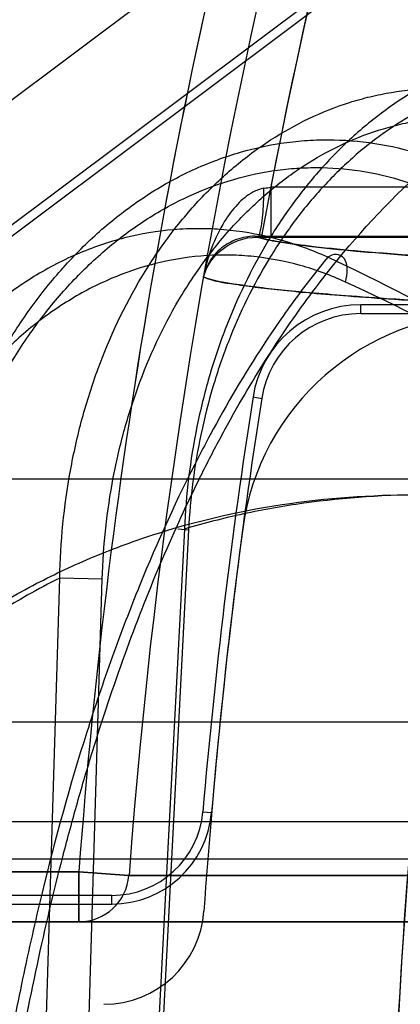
# Model space of a CAD drawing. Header units: millimetres. Extents: x 0 to 297, y 0 to 210.
# Tile 379 of 446: x 239.4945 to 239.5287, y 161.2522 to 161.3406. Entities that reach past the tile are written whole.
import ezdxf

# ---------------------------------------------------------------- set-up
doc = ezdxf.new("R2010")
doc.units = ezdxf.units.MM
doc.header["$LTSCALE"] = 16.335
doc.layers.get('0').update_dxf_attribs({"linetype": 'CONTINUOUS'})
for name, color, linetype in [('AXES_REF', 7, 'CONTINUOUS'), ('INTFCLR_1', 7, 'CONTINUOUS'), ('INTFCLR_144815', 7, 'CONTINUOUS'), ('INTFCLR_72935', 7, 'CONTINUOUS')]:
    doc.layers.add(name, color=color, linetype=linetype)

msp = doc.modelspace()

# ---------------------------------------------------------------- linework, layer by layer
at = {"color": 7, "linetype": 'Continuous'}
for radius in [8.7262453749, 8.7255, 8.6696226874]:
    msp.add_circle((241.415033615, 154.4105885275), radius, dxfattribs=at)
msp.add_arc((241.415033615, 154.4105885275), 8.64, 278.2771290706, 261.7228709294, dxfattribs=at)
at = {"layer": 'AXES_REF', "color": 9, "linetype": 'Continuous'}
msp.add_arc((241.415033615, 154.4105885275), 7.9600610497, 94.4118118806, 85.5881881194, dxfattribs=at)
at = {"layer": 'INTFCLR_1', "color": 6, "linetype": 'Continuous'}
msp.add_line((239.5365064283, 161.365398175), (239.407142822, 161.2683754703), dxfattribs=at)
at = {"layer": 'INTFCLR_1', "color": 9, "linetype": 'Continuous'}
for p, q in [((239.5170854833, 161.3255784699), (239.5170854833, 161.3210791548)), ((239.544606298, 161.3255784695), (239.5170854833, 161.3255784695)), ((239.5158756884, 161.3210805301), (239.544606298, 161.3210791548)), ((239.499845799, 161.2640885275), (239.3762819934, 161.2640885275)), ((239.499845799, 161.2640885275), (239.499845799, 161.2595885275)), ((239.5043297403, 161.2637564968), (239.499845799, 161.2640885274)), ((239.5658990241, 161.2637564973), (239.5043297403, 161.2637564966)), ((239.3612819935, 161.2595885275), (239.5608381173, 161.2595885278))]:
    msp.add_line(p, q, dxfattribs=at)
at = {"layer": 'INTFCLR_1', "color": 7, "linetype": 'Continuous'}
msp.add_line((239.5110303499, 161.317510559), (239.5112305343, 161.318095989), dxfattribs=at)
at = {"layer": 'INTFCLR_1', "color": 9, "linetype": 'Continuous'}
for centre, radius, start, end in [((240.0467819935, 161.2235885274), 0.5439220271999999, 136.3898582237, 175.7650415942), ((240.0467819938, 161.2235885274), 0.5484336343, 164.4387731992, 175.7650421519), ((239.4938801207, 161.455026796), 0.1315118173, 279.8859946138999, 280.1630965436), ((239.4998439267, 161.2640862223), 0.0044978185, 270.0238517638, 355.7960869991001)]:
    msp.add_arc(centre, radius, start, end, dxfattribs=at)
at = {"layer": 'INTFCLR_1', "color": 6, "linetype": 'Continuous'}
for centre, radius, start, end in [((240.0467819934, 161.2235885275), 0.5394259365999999, 137.2913519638, 169.1014109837), ((239.536643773, 161.2919232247), 0.0222872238, 90.0025200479, 172.3711763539), ((240.0467819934, 161.2235885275), 0.5369819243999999, 172.3704883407, 176.0524738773), ((240.0467819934, 161.2235885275), 0.5189819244, 172.3704884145, 183.9851791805), ((239.5020954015, 161.2611754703), 0.009000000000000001, 270.0000009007, 356.0524736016)]:
    msp.add_arc(centre, radius, start, end, dxfattribs=at)
at = {"layer": 'INTFCLR_1', "color": 9, "linetype": 'Continuous'}
for points, knots in [([(239.5164591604, 161.3254677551), (239.51611221, 161.3254072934), (239.5152188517, 161.3250633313), (239.5139965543, 161.324030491), (239.5122054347, 161.321606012), (239.5113750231, 161.3192577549), (239.5110303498, 161.3175105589)], [0, 0, 0, 0, 0.1049875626, 0.2797084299, 0.4691080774, 1, 1, 1, 1]), ([(239.5158756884, 161.3210805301), (239.5159562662, 161.3210912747), (239.5160971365, 161.3213948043), (239.5162938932, 161.3222594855), (239.5164219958, 161.3237250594), (239.5164562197, 161.3249310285), (239.5164591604, 161.3254677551)], [0, 0, 0, 0, 0.0544509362, 0.1827166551, 0.6404804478, 1, 1, 1, 1]), ([(239.544606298, 161.3185468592), (239.5420762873, 161.3186737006), (239.5373836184, 161.3189250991), (239.5309020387, 161.3193349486), (239.5255376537, 161.3197482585), (239.5212982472, 161.3201566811), (239.5181987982, 161.3205672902), (239.5165119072, 161.3208816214), (239.5158756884, 161.3210805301)], [0, 0, 0, 0, 0.2632404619, 0.488345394, 0.6748526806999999, 0.8223794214, 0.9307304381, 1, 1, 1, 1]), ([(239.5110303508, 161.3175105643), (239.5119093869, 161.317120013), (239.5135928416, 161.3168934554), (239.515992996, 161.3165414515), (239.5183070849, 161.3162939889), (239.5210009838, 161.3160383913), (239.5243173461, 161.3157696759), (239.5285754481, 161.3154689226), (239.5340446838, 161.3151338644), (239.5381271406, 161.3149165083), (239.5404206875, 161.3148015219)], [0, 0, 0, 0, 0.0976424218, 0.1690009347, 0.2472990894, 0.3335584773, 0.4437851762, 0.5850020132, 0.7668876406, 1, 1, 1, 1])]:
    msp.add_open_spline(points, degree=3, knots=knots, dxfattribs=at)
at = {"layer": 'INTFCLR_1', "color": 7, "linetype": 'Continuous'}
msp.add_open_spline([(239.5110303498, 161.3175105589), (239.511147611, 161.3179561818), (239.511549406, 161.3188494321), (239.5129769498, 161.3204523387), (239.5147092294, 161.3210869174), (239.5158756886, 161.3210805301)], degree=3, knots=[0, 0, 0, 0, 0.2167280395, 0.451362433, 1, 1, 1, 1], dxfattribs=at)
at = {"layer": 'INTFCLR_144815', "color": 9, "linetype": 'Continuous'}
for p, q in [((240.7253734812, 161.2993567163), (239.4518323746, 161.2993567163)), ((239.5093149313, 161.2948618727), (239.5046806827, 161.2055885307)), ((239.5096904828, 161.2947676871), (239.5050650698, 161.2055885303)), ((239.5096904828, 161.2947676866), (239.5087380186, 161.2948584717)), ((239.4955896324, 161.2055885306), (239.4981239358, 161.2904578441)), ((239.5019397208, 161.2903636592), (239.4981239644, 161.2904578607)), ((239.4994045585, 161.20558853), (239.5019397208, 161.2903636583)), ((239.7273236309, 161.277509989), (239.2606358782, 161.2775099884)), ((239.2696355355, 161.2685885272), (239.7813633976, 161.2685885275)), ((239.483687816, 161.2652408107), (239.5336438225, 161.2652408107))]:
    msp.add_line(p, q, dxfattribs=at)
at = {"layer": 'INTFCLR_144815', "color": 7, "linetype": 'Continuous'}
for points, knots in [([(239.5543809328, 161.3096670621), (239.5526730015, 161.3220437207), (239.5493108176, 161.3464414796), (239.5443725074, 161.3823812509), (239.5396347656, 161.4169675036), (239.5350526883, 161.4505257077), (239.5305818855, 161.4833835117), (239.526201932, 161.5156985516), (239.5219809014, 161.5469744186), (239.5179660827, 161.5768616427), (239.5141383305, 161.6055020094), (239.510462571, 161.6331622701), (239.5069362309, 161.6598712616), (239.5036282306, 161.685112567), (239.5005935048, 161.7084605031), (239.4979018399, 161.7293574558), (239.4955207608, 161.7480229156), (239.4934543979, 161.7643877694), (239.4916324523, 161.7789755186), (239.4900317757, 161.7919388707), (239.4886191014, 161.8035209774), (239.4873902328, 161.8137273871), (239.4862969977, 161.8229268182), (239.4853251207, 161.8312203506), (239.484454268, 161.8387668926), (239.4837070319, 161.845343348), (239.4830338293, 161.8513629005), (239.4824237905, 161.8569135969), (239.4818760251, 161.8619942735), (239.481399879, 161.8664978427), (239.4809710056, 161.8706379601), (239.480583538, 161.8744638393), (239.4802404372, 161.8779358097), (239.479936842, 161.881086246), (239.4796656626, 161.8839781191), (239.4794232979, 161.8866425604), (239.4792062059, 161.8891062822), (239.4790132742, 161.8913743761), (239.4788419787, 161.8934703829), (239.4786985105, 161.895300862), (239.4785748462, 161.8969488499), (239.4784621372, 161.8985238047), (239.4783600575, 161.9000341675), (239.4782713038, 161.9014392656), (239.4781991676, 161.9026683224), (239.478125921, 161.9040203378), (239.4780527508, 161.9055505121), (239.4779862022, 161.9073180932), (239.4779472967, 161.90893803), (239.4779378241, 161.9104428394), (239.4779581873, 161.9117210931), (239.4780220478, 161.9130415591), (239.4781500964, 161.9140373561), (239.4783589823, 161.9152419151), (239.478734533, 161.9152143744)], [0, 0, 0, 0, 0.0613827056, 0.1209989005, 0.1782309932, 0.2328916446, 0.2873999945, 0.3411487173, 0.3931069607, 0.4424512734, 0.4893034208, 0.5350680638, 0.5795406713, 0.6216633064, 0.6601388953, 0.6952138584, 0.7251780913, 0.7525853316, 0.7762526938, 0.7974044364, 0.8167578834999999, 0.8335772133, 0.8479106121, 0.8622726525, 0.8746020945, 0.8852327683, 0.8947906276, 0.9043604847, 0.9126674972, 0.9198966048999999, 0.9266098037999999, 0.9331167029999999, 0.9387892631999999, 0.9437506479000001, 0.9486664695, 0.9530593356, 0.9568950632, 0.9608176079, 0.9642426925, 0.9672270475, 0.9698383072, 0.9723619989, 0.9749845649, 0.9772756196, 0.9792789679, 0.981033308, 0.9839277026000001, 0.9868057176, 0.9897212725, 0.9918956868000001, 0.9941773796, 0.9960744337, 0.9981499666, 1, 1, 1, 1]), ([(239.5132312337, 161.612275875), (239.5133212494, 161.6115997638), (239.5135074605, 161.6102017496), (239.5137636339, 161.6082791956), (239.5140200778, 161.606355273), (239.514255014, 161.6045932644), (239.5145044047, 161.6027234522), (239.5147656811, 161.6007651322), (239.5150633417, 161.5985349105), (239.5153877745, 161.5961050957), (239.5157416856, 161.5934556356), (239.5161378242, 161.5904914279), (239.5165722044, 161.5872428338), (239.5170513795, 161.5836612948), (239.5175830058, 161.5796901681), (239.5181778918, 161.5752497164), (239.5188461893, 161.5702652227), (239.519581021, 161.5647892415), (239.5204072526, 161.5586381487), (239.5213280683, 161.5517902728), (239.5223626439, 161.5441055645), (239.5235223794, 161.535503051), (239.5248169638, 161.5259133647), (239.5262621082, 161.5152232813), (239.5278895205, 161.5032034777), (239.5297136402, 161.4897533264), (239.5317424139, 161.4748208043), (239.5339927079, 161.4582876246), (239.5364956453, 161.4399312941), (239.5392975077, 161.4194228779), (239.5424392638, 161.3964744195), (239.5459889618, 161.3706026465), (239.5500120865, 161.3413501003), (239.5528652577, 161.3206469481), (239.5543809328, 161.3096670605)], [0, 0, 0, 0, 0.0067002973, 0.0138545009, 0.0190528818, 0.0257668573, 0.0313165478, 0.0375834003, 0.0451746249, 0.0534191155, 0.0616642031, 0.0714324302, 0.08279650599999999, 0.09386036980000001, 0.1069287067, 0.1221543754, 0.1378702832, 0.1563313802, 0.176429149, 0.1988374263, 0.2242060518, 0.2525999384, 0.2841075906, 0.3192636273, 0.3585678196, 0.4032599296, 0.4525990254, 0.5066031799, 0.5671689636, 0.6345886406, 0.7099364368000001, 0.7947030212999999, 0.8911176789, 1, 1, 1, 1])]:
    msp.add_open_spline(points, degree=3, knots=knots, dxfattribs=at)
at = {"layer": 'INTFCLR_144815', "color": 9, "linetype": 'Continuous'}
for points, knots in [([(239.5100728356, 161.3675885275), (239.5066150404, 161.3675885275), (239.4994222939, 161.3667919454), (239.488806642, 161.3631082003), (239.4786103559, 161.3567686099), (239.4694866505, 161.3479526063), (239.4619791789, 161.337129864), (239.4564433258, 161.3249735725), (239.453001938, 161.312241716), (239.4520124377, 161.3035984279), (239.4518323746, 161.2993567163)], [0, 0, 0, 0, 0.1050837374, 0.21787631, 0.3387406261, 0.4670384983, 0.6007623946, 0.736684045, 0.8709766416, 1, 1, 1, 1]), ([(239.483687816, 161.2652408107), (239.4838081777, 161.2690487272), (239.484126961, 161.2765301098), (239.4848457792, 161.2875473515), (239.4856371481, 161.2964717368), (239.4863829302, 161.3033842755), (239.4871724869, 161.3098958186), (239.4882613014, 161.3175780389), (239.489530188, 161.324937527), (239.4906304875, 161.3304529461), (239.4917230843, 161.3354442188), (239.493144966, 161.3411425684), (239.4949966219, 161.3473210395), (239.4969370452, 161.3526750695), (239.4986846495, 161.3566012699), (239.5001391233, 161.3593192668), (239.5014983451, 161.3615528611), (239.5032056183, 161.363864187), (239.5054077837, 161.3659688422), (239.5076915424, 161.3672796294), (239.5093092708, 161.3675885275), (239.5100728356, 161.3675885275)], [0, 0, 0, 0, 0.1042635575, 0.2049087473, 0.3021266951, 0.3494296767, 0.3951775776, 0.4816294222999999, 0.5617414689, 0.5995186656, 0.6355363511, 0.7015662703, 0.7601961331, 0.8119752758, 0.8573235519, 0.8776594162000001, 0.8962984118, 0.9288575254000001, 0.9560174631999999, 0.97910347, 1, 1, 1, 1]), ([(239.548857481, 161.3379978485), (239.5464779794, 161.3383829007), (239.542793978, 161.3384770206), (239.5386059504, 161.3377252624), (239.5362408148, 161.3370567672), (239.5326884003, 161.3357976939), (239.5293064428, 161.3339434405), (239.526224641, 161.3316303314), (239.5241788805, 161.3299076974), (239.5217637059, 161.3275091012), (239.5195814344, 161.3248419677), (239.5179616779, 161.3225419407), (239.5156261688, 161.3188644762), (239.5137063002, 161.314874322), (239.5122064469, 161.3106968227), (239.5112987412, 161.3077910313), (239.5100122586, 161.3025606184), (239.5094514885, 161.2979487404), (239.5093149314, 161.2948618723)], [0, 0, 0, 0, 0.1098685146, 0.1653265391, 0.1935295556, 0.2218009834, 0.3370645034, 0.3670847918, 0.397439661, 0.4588941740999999, 0.5219269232, 0.5542432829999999, 0.5870709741, 0.7204576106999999, 0.7546908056, 0.7893863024, 0.8591629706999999, 1, 1, 1, 1]), ([(239.5471585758, 161.3353967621), (239.544919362, 161.3357587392), (239.5414514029, 161.3358455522), (239.5375084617, 161.335137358), (239.5352798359, 161.3345073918), (239.5319292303, 161.3333215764), (239.5287384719, 161.3315747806), (239.5258269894, 161.3293979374), (239.5238928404, 161.3277758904), (239.5216079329, 161.3255171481), (239.5195397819, 161.3230063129), (239.5180033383, 161.3208404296), (239.5157856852, 161.3173775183), (239.5139550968, 161.3136206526), (239.5125183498, 161.309685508), (239.5116458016, 161.3069488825), (239.5104018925, 161.3020230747), (239.5098417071, 161.2976776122), (239.5096904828, 161.2947676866)], [0, 0, 0, 0, 0.1096189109, 0.1650089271, 0.1931906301, 0.2214485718, 0.3367240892, 0.3667609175, 0.3971372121, 0.4586431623, 0.5217283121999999, 0.5540726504, 0.5869294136, 0.7204219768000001, 0.7546742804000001, 0.7893855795, 0.8591827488, 1, 1, 1, 1]), ([(239.4981239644, 161.2904578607), (239.4981881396, 161.2936902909), (239.4986609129, 161.2985226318), (239.4998986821, 161.304013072), (239.5007951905, 161.3070601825), (239.5022930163, 161.3114287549), (239.5042536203, 161.3155940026), (239.5066796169, 161.3194088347), (239.5083686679, 161.3217838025), (239.5106573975, 161.3245181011), (239.5132040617, 161.3269411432), (239.5153659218, 161.3286537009), (239.5186339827, 161.3309287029), (239.5222389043, 161.3326680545), (239.5260003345, 161.3337179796), (239.5285140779, 161.3342296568), (239.5329789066, 161.3346494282), (239.5368447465, 161.3341610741), (239.5393095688, 161.3334944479)], [0, 0, 0, 0, 0.1415064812, 0.2113104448, 0.2461202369, 0.280468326, 0.4134509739, 0.4460433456, 0.4782975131, 0.5409537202, 0.6017877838, 0.6317837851, 0.6615815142, 0.7760743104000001, 0.8042398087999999, 0.8324475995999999, 0.8882424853, 1, 1, 1, 1]), ([(239.4902803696, 161.2126538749), (239.4905189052, 161.2164185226), (239.4909745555, 161.2220401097), (239.4917794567, 161.2294710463), (239.4926945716, 161.2366921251), (239.4940496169, 161.2454619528), (239.4960246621, 161.2556619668), (239.4979628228, 161.2638869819), (239.4994760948, 161.269481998), (239.5003752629, 161.2725949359), (239.5017228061, 161.2770660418), (239.5038586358, 161.2834822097), (239.5070232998, 161.2915983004), (239.5099059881, 161.2979378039), (239.5120509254, 161.3021317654), (239.5132923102, 161.3044213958), (239.5151222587, 161.3076687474), (239.5179467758, 161.3122362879), (239.5231710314, 161.3194561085), (239.5282334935, 161.3249820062), (239.5328854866, 161.3289700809), (239.5357256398, 161.3311768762), (239.5378977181, 161.3326379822), (239.5393095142, 161.3334944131)], [0, 0, 0, 0, 0.0839822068, 0.1255314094, 0.166399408, 0.2460266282, 0.3230456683, 0.3976498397, 0.43409919, 0.4520761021, 0.4697861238, 0.5380636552, 0.6025619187, 0.6636457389, 0.6930137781, 0.7074212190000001, 0.7216279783, 0.7760004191, 0.8268564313, 0.9199491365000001, 0.9418203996, 0.9632373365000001, 1, 1, 1, 1]), ([(239.5019397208, 161.2903636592), (239.5020315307, 161.2934196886), (239.5025205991, 161.2979848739), (239.5037308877, 161.3031683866), (239.5045993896, 161.306044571), (239.5060422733, 161.3101679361), (239.5079179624, 161.3140970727), (239.5102262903, 161.3176966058), (239.5118312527, 161.3199367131), (239.5140026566, 161.3225148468), (239.5164136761, 161.3248005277), (239.5184584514, 161.3264157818), (239.5215453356, 161.3285591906), (239.5249454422, 161.3302005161), (239.5284921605, 161.3311912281), (239.530858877, 161.3316740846), (239.5350575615, 161.3320707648), (239.5386926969, 161.3316117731), (239.5410084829, 161.3309834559)], [0, 0, 0, 0, 0.1417199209, 0.211646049, 0.2465180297, 0.2809284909, 0.4141483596, 0.4467938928, 0.4790964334, 0.5418307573, 0.6027188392, 0.6327299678, 0.6625316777, 0.7769212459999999, 0.8050295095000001, 0.8331654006, 0.8887756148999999, 1, 1, 1, 1]), ([(239.4853641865, 161.2830826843), (239.4854956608, 161.2865034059), (239.4860764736, 161.2916176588), (239.4874634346, 161.2974284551), (239.4884572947, 161.3006696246), (239.4901185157, 161.3053492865), (239.4926265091, 161.3105400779), (239.4962792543, 161.3158667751), (239.4993403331, 161.3194449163), (239.5027115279, 161.322573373), (239.5057690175, 161.3247821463), (239.508336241, 161.3262746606), (239.5109416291, 161.327557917), (239.514309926, 161.3288042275), (239.517807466, 161.3295419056), (239.5206313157, 161.329807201), (239.5234522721, 161.3298577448), (239.5269838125, 161.3295140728), (239.5297379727, 161.3288136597), (239.5310902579, 161.3283619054)], [0, 0, 0, 0, 0.1377789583, 0.206061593, 0.2402336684, 0.2741707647, 0.4059257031, 0.4705534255, 0.5337519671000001, 0.5950390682, 0.6552457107, 0.6851158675, 0.7144741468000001, 0.7720589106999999, 0.8291580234, 0.8577649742, 0.886116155, 0.9426164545, 1, 1, 1, 1]), ([(239.4859391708, 161.2829884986), (239.4861120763, 161.2862439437), (239.486726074, 161.291105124), (239.4881035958, 161.2966234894), (239.4890776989, 161.2996992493), (239.4906958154, 161.3041367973), (239.4931119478, 161.3090557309), (239.496605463, 161.3141035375), (239.4995235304, 161.3174911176), (239.5027265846, 161.3204538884), (239.5056265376, 161.3225459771), (239.5080585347, 161.3239592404), (239.5105222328, 161.3251747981), (239.5137034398, 161.3263561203), (239.5170047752, 161.3270558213), (239.5196671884, 161.3273099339), (239.5223229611, 161.3273603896), (239.5256448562, 161.3270412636), (239.5282335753, 161.3263796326), (239.5295034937, 161.3259535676)], [0, 0, 0, 0, 0.1383967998, 0.2069534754, 0.2412534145, 0.2753102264, 0.4074740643, 0.4722508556, 0.535550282, 0.5968850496, 0.6570763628, 0.6869117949, 0.7162142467, 0.7736285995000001, 0.8304669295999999, 0.8589069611, 0.8870712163, 0.9431353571, 1, 1, 1, 1]), ([(239.5221856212, 161.3192750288), (239.5207856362, 161.319910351), (239.5179155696, 161.3209597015), (239.5141711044, 161.3216752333), (239.5111663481, 161.3218648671), (239.5081708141, 161.3218038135), (239.5051952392, 161.3213642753), (239.502299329, 161.3205635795), (239.4994334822, 161.3195193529), (239.4959760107, 161.317768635), (239.4927821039, 161.3155074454), (239.4903870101, 161.3134188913), (239.4880813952, 161.3111207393), (239.4854333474, 161.3079310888), (239.4831416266, 161.3044207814), (239.4815116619, 161.3014292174), (239.4800101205, 161.2983073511), (239.4787291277, 161.2950583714), (239.4776624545, 161.2917069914), (239.4767289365, 161.288263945), (239.475466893, 161.2820976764), (239.4750084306, 161.2766954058), (239.4749510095, 161.2730909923)], [0, 0, 0, 0, 0.0586437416, 0.1160164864, 0.1447325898, 0.1733635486, 0.2301965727, 0.2588413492, 0.2878771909, 0.3464292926, 0.4060466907, 0.4366382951, 0.4675710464, 0.5301402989, 0.5943666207, 0.6271439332, 0.6600424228, 0.7264619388, 0.7601297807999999, 0.7941690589, 0.8624929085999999, 1, 1, 1, 1]), ([(239.5237723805, 161.3170483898), (239.5224610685, 161.3176498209), (239.5197699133, 161.3186457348), (239.5162526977, 161.3193176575), (239.5134279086, 161.3194948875), (239.5106067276, 161.31943329), (239.5078019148, 161.3190147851), (239.5050699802, 161.3182537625), (239.5023615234, 161.317259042), (239.4990880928, 161.3155958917), (239.496061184, 161.3134480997), (239.4937867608, 161.3114641), (239.4915910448, 161.3092802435), (239.4890637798, 161.3062474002), (239.4868692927, 161.3029095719), (239.4853002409, 161.3000640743), (239.4838490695, 161.2970914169), (239.4826044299, 161.2939958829), (239.4815571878, 161.2908014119), (239.4806330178, 161.2875157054), (239.4793591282, 161.2816213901), (239.4788511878, 161.2764517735), (239.4787380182, 161.2729968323)], [0, 0, 0, 0, 0.0579009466, 0.1146057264, 0.1430197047, 0.1713738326, 0.227751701, 0.2562155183, 0.2850979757, 0.3434409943, 0.402966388, 0.4335510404, 0.4645021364, 0.5271784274, 0.5915970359, 0.6245004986, 0.6575469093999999, 0.7243162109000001, 0.7581835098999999, 0.7924420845, 0.8612617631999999, 1, 1, 1, 1]), ([(239.5221856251, 161.3192750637), (239.5212809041, 161.3181756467), (239.5198526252, 161.3163432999), (239.5179628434, 161.3137107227), (239.5151839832, 161.3095938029), (239.5127444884, 161.3054558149), (239.5089545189, 161.2982604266), (239.506423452, 161.2926816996), (239.5040242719, 161.2865947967), (239.5024046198, 161.2822273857), (239.499680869, 161.274150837), (239.4970127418, 161.2644986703), (239.4950372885, 161.2557280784), (239.4939805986, 161.2504727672), (239.4924702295, 161.2423122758), (239.4906259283, 161.2297233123), (239.4896042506, 161.2184141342), (239.4892399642, 161.2126538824)], [0, 0, 0, 0, 0.037731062, 0.0615327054, 0.0858667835, 0.1693452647, 0.1886175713, 0.301387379, 0.3313841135, 0.3620034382, 0.4248151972, 0.5572078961, 0.6271273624, 0.6630327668, 0.6992546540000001, 0.8470480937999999, 1, 1, 1, 1]), ([(239.5237723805, 161.3170483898), (239.5238794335, 161.317415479), (239.5239923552, 161.3181217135), (239.523832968, 161.3191715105), (239.5229592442, 161.3196700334), (239.5224191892, 161.3194230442), (239.5221856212, 161.3192750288)], [0, 0, 0, 0, 0.3043102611, 0.5729385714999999, 0.7799378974, 1, 1, 1, 1]), ([(239.5721731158, 161.2850665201), (239.5651966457, 161.2919675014), (239.5493833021, 161.3048371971), (239.5316495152, 161.3148411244), (239.5221856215, 161.319275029)], [0, 0, 0, 0, 0.4842558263, 1, 1, 1, 1]), ([(239.5725957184, 161.2846400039), (239.5659210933, 161.290969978), (239.5504618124, 161.3031850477), (239.5332248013, 161.3127104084), (239.5237723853, 161.3170484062)], [0, 0, 0, 0, 0.4693497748, 1, 1, 1, 1]), ([(239.485364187, 161.2830826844), (239.4869184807, 161.2843016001), (239.4902646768, 161.2867044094), (239.4954552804, 161.289762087), (239.5000170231, 161.2919248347), (239.5036448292, 161.2933689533), (239.5092850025, 161.2953347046), (239.518083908, 161.2973800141), (239.5260859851, 161.2979436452), (239.5301046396, 161.2979436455)], [0, 0, 0, 0, 0.1234078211, 0.2570125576, 0.3758298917, 0.4384281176, 0.5008929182, 0.748925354, 1, 1, 1, 1]), ([(239.5312755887, 161.2979436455), (239.5275181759, 161.2979436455), (239.5219176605, 161.2975747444), (239.5146123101, 161.2962850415), (239.5110649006, 161.2953807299), (239.509314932, 161.2948618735)], [0, 0, 0, 0, 0.5068140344, 0.7538009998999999, 1, 1, 1, 1]), ([(239.4981242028, 161.2904579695), (239.497141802, 161.2899678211), (239.4929365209, 161.287741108), (239.4873946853, 161.2840095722), (239.4817123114, 161.2791118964), (239.4786568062, 161.2760282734), (239.476683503, 161.273836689), (239.4753663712, 161.2723160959), (239.4731056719, 161.2695499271), (239.4700497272, 161.26534851), (239.4666753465, 161.2599328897), (239.4643833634, 161.2556194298), (239.462942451, 161.2526179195), (239.4619897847, 161.2505467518), (239.4603921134, 161.2468365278), (239.4583400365, 161.2413658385), (239.4562460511, 161.2345589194), (239.4548104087, 161.2286951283), (239.4538451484, 161.2238711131), (239.4530009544, 161.2189224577), (239.4525242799, 161.2151684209), (239.4522765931, 161.2126538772)], [0, 0, 0, 0, 0.0349656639, 0.1515158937, 0.2116583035, 0.2737159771, 0.2895989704, 0.3055789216, 0.337781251, 0.4033508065, 0.4708757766, 0.5408433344, 0.5587814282, 0.5769111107, 0.613445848, 0.6874148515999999, 0.7628661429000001, 0.8401335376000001, 0.8795657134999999, 0.9195289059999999, 1, 1, 1, 1])]:
    msp.add_open_spline(points, degree=3, knots=knots, dxfattribs=at)
at = {"layer": 'INTFCLR_72935', "color": 6, "linetype": 'Continuous'}
for p, q in [((239.5506787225, 161.3647957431), (239.4341058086, 161.2773757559)), ((239.434578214, 161.2767458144), (239.5513634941, 161.3643250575)), ((239.5156491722, 161.3211570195), (239.544606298, 161.3211563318)), ((239.544606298, 161.3149978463), (239.5251472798, 161.3149978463)), ((239.5251472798, 161.3142104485), (239.544606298, 161.3142104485)), ((239.5027912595, 161.2619628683), (239.4395054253, 161.2619628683)), ((239.4395054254, 161.2611754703), (239.5027912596, 161.2611754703))]:
    msp.add_line(p, q, dxfattribs=at)
at = {"layer": 'INTFCLR_72935', "color": 9, "linetype": 'Continuous'}
for p, q in [((239.5251472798, 161.3142104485), (239.5251472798, 161.3149978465)), ((239.5154775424, 161.3067235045), (239.5162554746, 161.3066017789)), ((239.5109739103, 161.2694747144), (239.5117584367, 161.2694075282)), ((239.3762397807, 161.2640885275), (239.499845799, 161.2640885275)), ((239.499845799, 161.2595885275), (239.499845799, 161.2640885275)), ((239.499845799, 161.2640885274), (239.5043297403, 161.2637564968)), ((239.5043297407, 161.2637565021), (239.5658990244, 161.2637565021)), ((239.5027912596, 161.2611754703), (239.5027912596, 161.2619628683)), ((239.5608381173, 161.2595885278), (239.3612386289, 161.2595885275))]:
    msp.add_line(p, q, dxfattribs=at)
for centre, radius, start, end in [((240.0467819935, 161.2235885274), 0.5439220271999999, 136.3898582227, 175.7650415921), ((240.0467819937, 161.2235885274), 0.5484336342, 164.4360553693, 175.7650421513), ((239.4998439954, 161.2640861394), 0.004497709, 270.0229765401, 355.7970770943)]:
    msp.add_arc(centre, radius, start, end, dxfattribs=at)
at = {"layer": 'INTFCLR_72935', "color": 6, "linetype": 'Continuous'}
for centre, radius, start, end in [((240.0467819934, 161.2235885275), 0.5394259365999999, 136.8471002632, 169.5793628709), ((239.5251472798, 161.3052104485), 0.009787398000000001, 89.9999998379, 171.1068509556), ((239.5251472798, 161.3052104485), 0.009000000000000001, 90.00000061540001, 171.1068421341), ((240.0467819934, 161.2235885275), 0.5377693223, 171.1068503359, 175.1051770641), ((240.0467819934, 161.2235885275), 0.5369819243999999, 171.1068501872, 175.1051772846), ((240.0467819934, 161.2235885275), 0.5189819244, 171.9561172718, 183.9851791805), ((239.5027912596, 161.2701754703), 0.008212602, 269.9999991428, 355.1051781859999), ((239.5027912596, 161.2701754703), 0.009000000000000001, 269.9999993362, 355.1051649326)]:
    msp.add_arc(centre, radius, start, end, dxfattribs=at)
msp.add_open_spline([(239.5156491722, 161.3211570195), (239.5150928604, 161.3211582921), (239.5140125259, 161.3209645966), (239.5125530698, 161.3201420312), (239.5115120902, 161.3189417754), (239.5111284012, 161.3179582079), (239.5110303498, 161.3175105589)], degree=3, knots=[0, 0, 0, 0, 0.2639407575, 0.5078877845, 0.7825795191, 1, 1, 1, 1], dxfattribs=at)
at = {"layer": 'INTFCLR_72935', "color": 9, "linetype": 'Continuous'}
for points, knots in [([(239.5156491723, 161.3211570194), (239.5162350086, 161.3209419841), (239.5178609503, 161.3206234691), (239.5208944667, 161.3201997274), (239.5251405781, 161.3197823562), (239.5305774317, 161.3193566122), (239.5371992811, 161.3189352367), (239.5420075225, 161.3186771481), (239.544606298, 161.3185468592)], [0, 0, 0, 0, 0.0643186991, 0.1696597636, 0.3161923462, 0.5037165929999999, 0.7318187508, 1, 1, 1, 1]), ([(239.5404206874, 161.3148015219), (239.5380736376, 161.3149191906), (239.5339225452, 161.315140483), (239.5283829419, 161.3154814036), (239.5241136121, 161.3157850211), (239.5208062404, 161.3160553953), (239.5181317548, 161.3163118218), (239.5158554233, 161.3165586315), (239.5135144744, 161.3169055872), (239.5118843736, 161.3171311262), (239.5110303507, 161.3175105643)], [0, 0, 0, 0, 0.2385485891, 0.4219732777, 0.5633764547, 0.6730316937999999, 0.7587779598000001, 0.8362029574, 0.9051367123, 1, 1, 1, 1])]:
    msp.add_open_spline(points, degree=3, knots=knots, dxfattribs=at)

doc.saveas('drawing.dxf')
